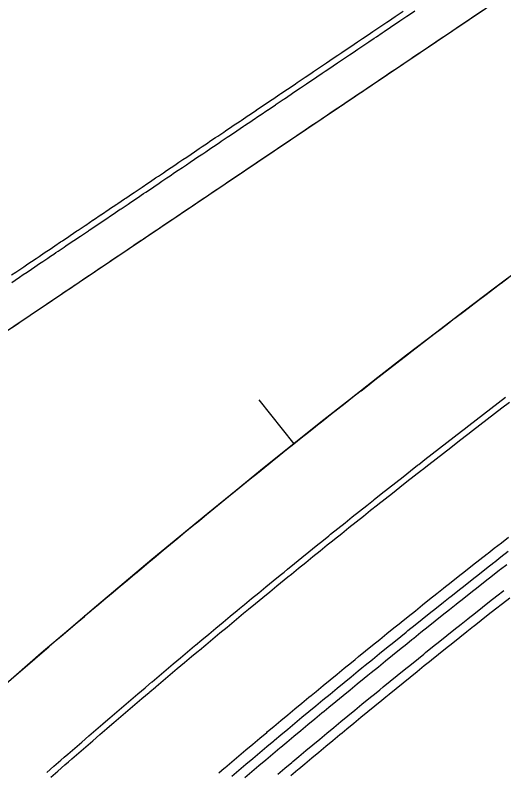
# Model space of a CAD drawing. Extents: x 2145147 to 2158018, y 137519 to 148068.
# Drawn here: x 2151793.2 to 2151845.4, y 142596.4 to 142677.2 of the extents above; entities that cross this region are included whole.
import ezdxf

# ---------------------------------------------------------------- set-up
doc = ezdxf.new("R2010")
doc.units = 0
for name, color, linetype in [('PR_Align_Ramp_B', 7, 'Continuous'), ('PR_Align_Ramp_E', 7, 'Continuous'), ('PR_Phasing_Pavement_1', 7, 'Continuous')]:
    doc.layers.add(name, color=color, linetype=linetype)

msp = doc.modelspace()

# ---------------------------------------------------------------- linework, layer by layer
at = {"layer": 'PR_Align_Ramp_B'}
msp.add_line((2151559.788, 142486.928), (2151871.935, 142697.076), dxfattribs=at)
at = {"layer": 'PR_Align_Ramp_E'}
msp.add_lwpolyline([(2151819.219, 142636.085), (2151822.961, 142631.395)], dxfattribs=at)
msp.add_arc((2152418.635, 141885.028), 954.93, 123.94985, 138.840427, dxfattribs=at)
at = {"layer": 'PR_Phasing_Pavement_1'}
for points in [[(2151792.784, 142643.789), (2151793.369, 142644.184), (2151793.656, 142644.376), (2151794.199, 142644.742), (2151794.528, 142644.963), (2151795.028, 142645.301), (2151795.4, 142645.55), (2151795.858, 142645.859), (2151796.272, 142646.137), (2151796.688, 142646.417), (2151797.143, 142646.724), (2151797.517, 142646.976), (2151798.015, 142647.311), (2151798.347, 142647.534), (2151798.887, 142647.898), (2151799.176, 142648.093), (2151799.517, 142648.322), (2151799.759, 142648.485), (2151800.006, 142648.651), (2151800.631, 142649.072), (2151800.835, 142649.21), (2151801.503, 142649.659), (2151801.665, 142649.768), (2151802.375, 142650.246), (2151802.494, 142650.327), (2151803.247, 142650.833), (2151803.324, 142650.885), (2151804.118, 142651.42), (2151804.153, 142651.444), (2151804.983, 142652.002), (2151804.99, 142652.007), (2151805.812, 142652.561), (2151805.862, 142652.594), (2151806.642, 142653.119), (2151806.734, 142653.181), (2151807.471, 142653.678), (2151807.606, 142653.768), (2151808.301, 142654.236), (2151808.478, 142654.355), (2151809.13, 142654.794), (2151809.35, 142654.942), (2151809.96, 142655.353), (2151810.222, 142655.529), (2151810.789, 142655.911), (2151811.093, 142656.116), (2151811.619, 142656.47), (2151811.965, 142656.703), (2151812.449, 142657.028), (2151812.837, 142657.29), (2151813.278, 142657.587), (2151813.709, 142657.877), (2151814.108, 142658.145), (2151814.581, 142658.464), (2151814.937, 142658.704), (2151815.453, 142659.051), (2151815.767, 142659.262), (2151816.325, 142659.638), (2151816.596, 142659.821), (2151817.197, 142660.225), (2151817.426, 142660.379), (2151818.068, 142660.812), (2151818.255, 142660.938), (2151818.94, 142661.399), (2151819.085, 142661.496), (2151819.812, 142661.986), (2151819.914, 142662.055), (2151820.684, 142662.573), (2151820.744, 142662.613), (2151821.556, 142663.16), (2151821.573, 142663.171), (2151822.403, 142663.73), (2151822.428, 142663.747), (2151823.232, 142664.288), (2151823.3, 142664.334), (2151824.062, 142664.847), (2151824.172, 142664.921), (2151824.891, 142665.405), (2151825.043, 142665.508), (2151825.721, 142665.964), (2151825.915, 142666.095), (2151826.55, 142666.522), (2151826.787, 142666.682), (2151827.38, 142667.081), (2151827.659, 142667.269), (2151828.21, 142667.639), (2151828.531, 142667.856), (2151829.039, 142668.198), (2151829.403, 142668.443), (2151829.869, 142668.756), (2151830.275, 142669.029), (2151830.698, 142669.315), (2151831.147, 142669.616), (2151831.528, 142669.873), (2151832.018, 142670.203), (2151832.357, 142670.432), (2151832.89, 142670.79), (2151833.187, 142670.99), (2151833.762, 142671.377), (2151834.016, 142671.548), (2151834.634, 142671.964), (2151834.846, 142672.107), (2151835.506, 142672.551), (2151835.675, 142672.665), (2151836.378, 142673.138), (2151836.505, 142673.224), (2151837.25, 142673.725), (2151837.334, 142673.782), (2151838.122, 142674.312), (2151838.164, 142674.341), (2151838.993, 142674.899), (2151839.823, 142675.458), (2151840.652, 142676.016), (2151841.482, 142676.575), (2151842.311, 142677.133), (2151843.141, 142677.692)], [(2151792.793, 142649.422), (2151793.252, 142649.73), (2151793.665, 142650.008), (2151794.081, 142650.289), (2151794.537, 142650.595), (2151794.911, 142650.847), (2151795.409, 142651.182), (2151795.74, 142651.406), (2151796.281, 142651.769), (2151796.57, 142651.964), (2151796.911, 142652.193), (2151797.153, 142652.356), (2151797.399, 142652.522), (2151798.025, 142652.943), (2151798.229, 142653.081), (2151798.897, 142653.53), (2151799.059, 142653.639), (2151799.768, 142654.117), (2151799.888, 142654.198), (2151800.64, 142654.704), (2151800.718, 142654.756), (2151801.512, 142655.291), (2151801.547, 142655.315), (2151802.377, 142655.873), (2151802.384, 142655.878), (2151803.206, 142656.432), (2151803.256, 142656.465), (2151804.036, 142656.99), (2151804.128, 142657.052), (2151804.865, 142657.549), (2151805, 142657.639), (2151805.695, 142658.107), (2151805.872, 142658.226), (2151806.524, 142658.666), (2151806.743, 142658.813), (2151807.354, 142659.224), (2151807.615, 142659.4), (2151808.183, 142659.783), (2151808.487, 142659.987), (2151809.013, 142660.341), (2151809.359, 142660.574), (2151809.842, 142660.899), (2151810.231, 142661.161), (2151810.672, 142661.458), (2151811.103, 142661.748), (2151811.501, 142662.016), (2151811.975, 142662.335), (2151812.331, 142662.575), (2151812.847, 142662.922), (2151813.16, 142663.133), (2151813.718, 142663.509), (2151813.99, 142663.692), (2151814.59, 142664.096), (2151814.82, 142664.25), (2151815.462, 142664.683), (2151815.649, 142664.809), (2151816.334, 142665.27), (2151816.479, 142665.367), (2151817.206, 142665.857), (2151817.308, 142665.926), (2151818.078, 142666.444), (2151818.138, 142666.484), (2151818.95, 142667.031), (2151818.967, 142667.043), (2151819.797, 142667.601), (2151819.822, 142667.618), (2151820.626, 142668.16), (2151820.693, 142668.205), (2151821.456, 142668.718), (2151821.565, 142668.792), (2151822.285, 142669.276), (2151822.437, 142669.379), (2151823.115, 142669.835), (2151823.309, 142669.966), (2151823.944, 142670.393), (2151824.181, 142670.553), (2151824.774, 142670.952), (2151825.053, 142671.14), (2151825.603, 142671.51), (2151825.925, 142671.727), (2151826.433, 142672.069), (2151826.797, 142672.314), (2151827.262, 142672.627), (2151827.668, 142672.901), (2151828.092, 142673.186), (2151828.54, 142673.488), (2151828.921, 142673.744), (2151829.412, 142674.075), (2151829.751, 142674.303), (2151830.284, 142674.662), (2151830.581, 142674.861), (2151831.156, 142675.249), (2151831.41, 142675.42), (2151832.028, 142675.835), (2151832.24, 142675.978), (2151832.9, 142676.422), (2151833.069, 142676.537), (2151833.772, 142677.009), (2151833.899, 142677.095), (2151834.643, 142677.596)], [(2151792.795, 142648.619), (2151793.166, 142648.868), (2151793.624, 142649.177), (2151794.038, 142649.455), (2151794.454, 142649.736), (2151794.91, 142650.042), (2151795.283, 142650.294), (2151795.781, 142650.629), (2151796.113, 142650.852), (2151796.653, 142651.216), (2151796.942, 142651.411), (2151797.283, 142651.64), (2151797.525, 142651.803), (2151797.772, 142651.969), (2151798.397, 142652.39), (2151798.601, 142652.528), (2151799.269, 142652.977), (2151799.431, 142653.086), (2151800.141, 142653.564), (2151800.26, 142653.645), (2151801.013, 142654.151), (2151801.09, 142654.203), (2151801.885, 142654.738), (2151801.919, 142654.762), (2151802.749, 142655.32), (2151802.756, 142655.325), (2151803.578, 142655.879), (2151803.628, 142655.912), (2151804.408, 142656.437), (2151804.5, 142656.499), (2151805.238, 142656.996), (2151805.372, 142657.086), (2151806.067, 142657.554), (2151806.244, 142657.673), (2151806.897, 142658.113), (2151807.116, 142658.26), (2151807.726, 142658.671), (2151807.988, 142658.847), (2151808.556, 142659.229), (2151808.86, 142659.434), (2151809.385, 142659.788), (2151809.731, 142660.021), (2151810.215, 142660.346), (2151810.603, 142660.608), (2151811.044, 142660.905), (2151811.475, 142661.195), (2151811.874, 142661.463), (2151812.347, 142661.782), (2151812.703, 142662.022), (2151813.219, 142662.369), (2151813.533, 142662.58), (2151814.091, 142662.956), (2151814.362, 142663.139), (2151814.963, 142663.543), (2151815.192, 142663.697), (2151815.835, 142664.13), (2151816.021, 142664.256), (2151816.706, 142664.717), (2151816.851, 142664.814), (2151817.578, 142665.304), (2151817.68, 142665.373), (2151818.45, 142665.891), (2151818.51, 142665.931), (2151819.322, 142666.478), (2151819.339, 142666.49), (2151820.169, 142667.048), (2151820.194, 142667.065), (2151820.999, 142667.606), (2151821.066, 142667.652), (2151821.828, 142668.165), (2151821.938, 142668.239), (2151822.658, 142668.723), (2151822.81, 142668.826), (2151823.487, 142669.282), (2151823.681, 142669.413), (2151824.317, 142669.84), (2151824.553, 142670), (2151825.146, 142670.399), (2151825.425, 142670.587), (2151825.976, 142670.957), (2151826.297, 142671.174), (2151826.805, 142671.516), (2151827.169, 142671.761), (2151827.635, 142672.074), (2151828.041, 142672.348), (2151828.464, 142672.633), (2151828.913, 142672.935), (2151829.294, 142673.191), (2151829.785, 142673.522), (2151830.123, 142673.75), (2151830.656, 142674.109), (2151830.953, 142674.308), (2151831.528, 142674.696), (2151831.782, 142674.867), (2151832.4, 142675.282), (2151832.612, 142675.425), (2151833.272, 142675.869), (2151833.441, 142675.983), (2151834.144, 142676.456), (2151834.271, 142676.542), (2151835.016, 142677.043), (2151835.1, 142677.1), (2151835.888, 142677.63)], [(2151792.984, 142606.452), (2151793.74, 142607.107), (2151794.497, 142607.761), (2151795.254, 142608.414), (2151796.012, 142609.067), (2151796.551, 142609.53), (2151796.77, 142609.718), (2151797.53, 142610.369), (2151798.29, 142611.019), (2151799.05, 142611.668), (2151799.811, 142612.317), (2151800.573, 142612.964), (2151800.664, 142613.041), (2151801.271, 142613.556), (2151801.336, 142613.611), (2151802.099, 142614.257), (2151802.863, 142614.902), (2151803.628, 142615.547), (2151804.393, 142616.19), (2151805.159, 142616.833), (2151805.926, 142617.475), (2151806.018, 142617.552), (2151806.693, 142618.117), (2151807.461, 142618.757), (2151808.23, 142619.397), (2151808.999, 142620.035), (2151809.769, 142620.673), (2151810.54, 142621.311), (2151810.79, 142621.517), (2151811.311, 142621.947), (2151812.084, 142622.583), (2151812.856, 142623.217), (2151813.63, 142623.851), (2151814.404, 142624.484), (2151815.178, 142625.117), (2151815.588, 142625.45), (2151815.954, 142625.748), (2151816.73, 142626.379), (2151817.506, 142627.009), (2151818.284, 142627.638), (2151819.062, 142628.266), (2151819.84, 142628.894), (2151820.411, 142629.353), (2151820.62, 142629.52), (2151821.4, 142630.146), (2151822.18, 142630.771), (2151822.961, 142631.395), (2151823.743, 142632.019), (2151824.526, 142632.641), (2151825.26, 142633.224), (2151825.309, 142633.263), (2151826.093, 142633.884), (2151826.878, 142634.504), (2151827.663, 142635.123), (2151828.449, 142635.742), (2151829.235, 142636.36), (2151830.022, 142636.976), (2151830.134, 142637.064), (2151830.81, 142637.592), (2151831.598, 142638.207), (2151832.387, 142638.822), (2151833.177, 142639.435), (2151833.967, 142640.048), (2151834.758, 142640.66), (2151835.032, 142640.871), (2151835.55, 142641.271), (2151836.342, 142641.881), (2151837.135, 142642.49), (2151837.929, 142643.099), (2151838.723, 142643.707), (2151839.518, 142644.314), (2151839.955, 142644.647), (2151840.313, 142644.92), (2151841.109, 142645.525), (2151841.906, 142646.129), (2151842.703, 142646.733), (2151843.501, 142647.335), (2151844.3, 142647.937), (2151844.903, 142648.391), (2151845.099, 142648.538), (2151845.899, 142649.138)], [(2151796.551, 142596.298), (2151797.297, 142596.949), (2151798.042, 142597.599), (2151798.42, 142597.928), (2151798.789, 142598.249), (2151799.536, 142598.897), (2151800.284, 142599.545), (2151801.033, 142600.193), (2151801.782, 142600.839), (2151802.532, 142601.484), (2151803.065, 142601.943), (2151803.283, 142602.129), (2151804.034, 142602.773), (2151804.786, 142603.416), (2151805.538, 142604.059), (2151806.292, 142604.701), (2151807.046, 142605.341), (2151807.135, 142605.417), (2151807.736, 142605.927), (2151807.8, 142605.981), (2151808.556, 142606.621), (2151809.312, 142607.259), (2151810.068, 142607.897), (2151810.826, 142608.534), (2151811.584, 142609.17), (2151812.342, 142609.805), (2151812.433, 142609.881), (2151813.102, 142610.44), (2151813.862, 142611.073), (2151814.622, 142611.706), (2151815.383, 142612.338), (2151816.145, 142612.97), (2151816.908, 142613.6), (2151817.155, 142613.804), (2151817.671, 142614.23), (2151818.435, 142614.859), (2151819.2, 142615.487), (2151819.965, 142616.114), (2151820.731, 142616.741), (2151821.498, 142617.367), (2151821.903, 142617.697), (2151822.265, 142617.992), (2151823.033, 142618.616), (2151823.801, 142619.239), (2151824.571, 142619.861), (2151825.34, 142620.483), (2151826.111, 142621.104), (2151826.676, 142621.558), (2151826.882, 142621.724), (2151827.654, 142622.343), (2151828.426, 142622.962), (2151829.199, 142623.58), (2151829.973, 142624.196), (2151830.747, 142624.812), (2151831.474, 142625.389), (2151831.522, 142625.428), (2151832.298, 142626.042), (2151833.074, 142626.656), (2151833.851, 142627.268), (2151834.629, 142627.88), (2151835.407, 142628.492), (2151836.186, 142629.102), (2151836.296, 142629.188), (2151836.966, 142629.711), (2151837.746, 142630.32), (2151838.527, 142630.928), (2151839.308, 142631.535), (2151840.09, 142632.141), (2151840.873, 142632.747), (2151841.144, 142632.956), (2151841.656, 142633.352), (2151842.44, 142633.955), (2151843.225, 142634.558), (2151844.01, 142635.16), (2151844.796, 142635.762), (2151845.582, 142636.362)], [(2151796.99, 142595.796), (2151797.735, 142596.447), (2151798.48, 142597.097), (2151798.858, 142597.425), (2151799.226, 142597.746), (2151799.973, 142598.394), (2151800.72, 142599.041), (2151801.468, 142599.688), (2151802.217, 142600.334), (2151802.967, 142600.979), (2151803.5, 142601.437), (2151803.717, 142601.623), (2151804.467, 142602.267), (2151805.219, 142602.91), (2151805.971, 142603.552), (2151806.724, 142604.193), (2151807.477, 142604.833), (2151807.567, 142604.909), (2151808.167, 142605.418), (2151808.231, 142605.473), (2151808.986, 142606.112), (2151809.742, 142606.75), (2151810.498, 142607.387), (2151811.254, 142608.023), (2151812.012, 142608.659), (2151812.77, 142609.294), (2151812.861, 142609.37), (2151813.529, 142609.928), (2151814.288, 142610.561), (2151815.048, 142611.194), (2151815.809, 142611.825), (2151816.571, 142612.456), (2151817.333, 142613.086), (2151817.58, 142613.29), (2151818.095, 142613.716), (2151818.859, 142614.344), (2151819.623, 142614.972), (2151820.388, 142615.599), (2151821.153, 142616.225), (2151821.919, 142616.85), (2151822.324, 142617.18), (2151822.686, 142617.474), (2151823.453, 142618.098), (2151824.221, 142618.721), (2151824.99, 142619.343), (2151825.759, 142619.964), (2151826.529, 142620.585), (2151827.093, 142621.039), (2151827.299, 142621.204), (2151828.071, 142621.823), (2151828.843, 142622.441), (2151829.615, 142623.058), (2151830.388, 142623.675), (2151831.162, 142624.291), (2151831.888, 142624.867), (2151831.937, 142624.905), (2151832.712, 142625.519), (2151833.488, 142626.132), (2151834.264, 142626.745), (2151835.041, 142627.356), (2151835.819, 142627.967), (2151836.597, 142628.577), (2151836.707, 142628.663), (2151837.376, 142629.186), (2151838.156, 142629.794), (2151838.936, 142630.402), (2151839.717, 142631.009), (2151840.498, 142631.614), (2151841.28, 142632.219), (2151841.551, 142632.428), (2151842.063, 142632.824), (2151842.846, 142633.427), (2151843.631, 142634.029), (2151844.415, 142634.631), (2151845.2, 142635.232), (2151845.986, 142635.832)], [(2151814.92, 142596.246), (2151815.514, 142596.749), (2151815.577, 142596.803), (2151816.323, 142597.434), (2151817.069, 142598.064), (2151817.816, 142598.694), (2151818.564, 142599.323), (2151819.312, 142599.951), (2151820.061, 142600.578), (2151820.15, 142600.653), (2151820.811, 142601.204), (2151821.561, 142601.83), (2151822.312, 142602.455), (2151823.064, 142603.079), (2151823.816, 142603.702), (2151824.569, 142604.325), (2151824.813, 142604.526), (2151825.322, 142604.946), (2151826.077, 142605.567), (2151826.831, 142606.187), (2151827.587, 142606.807), (2151828.343, 142607.425), (2151829.1, 142608.043), (2151829.5, 142608.369), (2151829.857, 142608.66), (2151830.615, 142609.276), (2151831.374, 142609.892), (2151832.134, 142610.506), (2151832.894, 142611.12), (2151833.654, 142611.733), (2151834.212, 142612.182), (2151834.416, 142612.345), (2151835.178, 142612.957), (2151835.94, 142613.567), (2151836.703, 142614.177), (2151837.467, 142614.786), (2151838.232, 142615.394), (2151838.949, 142615.963), (2151838.997, 142616.002), (2151839.763, 142616.608), (2151840.529, 142617.214), (2151841.296, 142617.819), (2151842.064, 142618.423), (2151842.832, 142619.027), (2151843.601, 142619.629), (2151843.71, 142619.714), (2151844.371, 142620.231), (2151845.141, 142620.832), (2151845.912, 142621.432)], [(2151816.331, 142595.913), (2151817.076, 142596.543), (2151817.821, 142597.173), (2151818.567, 142597.801), (2151819.314, 142598.429), (2151820.062, 142599.057), (2151820.81, 142599.683), (2151820.899, 142599.758), (2151821.558, 142600.309), (2151822.308, 142600.934), (2151823.058, 142601.558), (2151823.808, 142602.181), (2151824.56, 142602.803), (2151825.312, 142603.425), (2151825.555, 142603.626), (2151826.064, 142604.046), (2151826.818, 142604.666), (2151827.572, 142605.286), (2151828.326, 142605.904), (2151829.081, 142606.522), (2151829.837, 142607.139), (2151830.237, 142607.464), (2151830.594, 142607.755), (2151831.351, 142608.371), (2151832.109, 142608.985), (2151832.867, 142609.599), (2151833.626, 142610.212), (2151834.386, 142610.824), (2151834.943, 142611.272), (2151835.146, 142611.436), (2151835.907, 142612.046), (2151836.669, 142612.656), (2151837.431, 142613.265), (2151838.194, 142613.873), (2151838.958, 142614.481), (2151839.674, 142615.049), (2151839.722, 142615.087), (2151840.487, 142615.693), (2151841.252, 142616.298), (2151842.018, 142616.903), (2151842.785, 142617.506), (2151843.552, 142618.109), (2151844.32, 142618.71), (2151844.429, 142618.795), (2151845.089, 142619.311), (2151845.858, 142619.912)], [(2151817.728, 142595.772), (2151818.473, 142596.401), (2151819.218, 142597.029), (2151819.964, 142597.656), (2151820.71, 142598.283), (2151821.458, 142598.908), (2151821.547, 142598.983), (2151822.206, 142599.533), (2151822.954, 142600.158), (2151823.703, 142600.781), (2151824.453, 142601.404), (2151825.204, 142602.025), (2151825.955, 142602.646), (2151826.198, 142602.847), (2151826.707, 142603.267), (2151827.459, 142603.886), (2151828.212, 142604.505), (2151828.966, 142605.123), (2151829.72, 142605.74), (2151830.475, 142606.356), (2151830.875, 142606.681), (2151831.231, 142606.972), (2151831.987, 142607.586), (2151832.744, 142608.2), (2151833.502, 142608.813), (2151834.26, 142609.426), (2151835.019, 142610.037), (2151835.576, 142610.485), (2151835.779, 142610.648), (2151836.539, 142611.258), (2151837.3, 142611.867), (2151838.061, 142612.476), (2151838.823, 142613.083), (2151839.586, 142613.69), (2151840.301, 142614.258), (2151840.349, 142614.296), (2151841.113, 142614.901), (2151841.878, 142615.506), (2151842.643, 142616.109), (2151843.409, 142616.712), (2151844.176, 142617.314), (2151844.943, 142617.915), (2151845.052, 142618), (2151845.711, 142618.515)], [(2151821.25, 142596.125), (2151821.995, 142596.75), (2151822.741, 142597.374), (2151822.83, 142597.449), (2151823.487, 142597.998), (2151824.234, 142598.621), (2151824.982, 142599.243), (2151825.73, 142599.864), (2151826.479, 142600.485), (2151827.228, 142601.104), (2151827.471, 142601.305), (2151827.979, 142601.723), (2151828.729, 142602.341), (2151829.481, 142602.959), (2151830.233, 142603.575), (2151830.986, 142604.191), (2151831.739, 142604.806), (2151832.138, 142605.131), (2151832.493, 142605.42), (2151833.248, 142606.034), (2151834.003, 142606.646), (2151834.759, 142607.258), (2151835.516, 142607.869), (2151836.273, 142608.479), (2151836.829, 142608.926), (2151837.031, 142609.089), (2151837.79, 142609.698), (2151838.549, 142610.305), (2151839.309, 142610.912), (2151840.069, 142611.519), (2151840.83, 142612.124), (2151841.544, 142612.691), (2151841.592, 142612.729), (2151842.354, 142613.333), (2151843.117, 142613.936), (2151843.881, 142614.538), (2151844.645, 142615.14), (2151845.41, 142615.74)], [(2151822.638, 142595.984), (2151823.383, 142596.607), (2151823.471, 142596.682), (2151824.128, 142597.23), (2151824.874, 142597.852), (2151825.621, 142598.474), (2151826.368, 142599.094), (2151827.116, 142599.714), (2151827.865, 142600.333), (2151828.108, 142600.534), (2151828.615, 142600.952), (2151829.365, 142601.569), (2151830.115, 142602.186), (2151830.867, 142602.802), (2151831.619, 142603.417), (2151832.371, 142604.031), (2151832.769, 142604.355), (2151833.125, 142604.645), (2151833.878, 142605.257), (2151834.633, 142605.869), (2151835.388, 142606.481), (2151836.144, 142607.091), (2151836.9, 142607.7), (2151837.455, 142608.147), (2151837.658, 142608.309), (2151838.415, 142608.917), (2151839.174, 142609.524), (2151839.933, 142610.131), (2151840.692, 142610.737), (2151841.453, 142611.341), (2151842.166, 142611.907), (2151842.213, 142611.945), (2151842.975, 142612.549), (2151843.737, 142613.151), (2151844.5, 142613.753), (2151845.263, 142614.353), (2151846.027, 142614.954)]]:
    msp.add_lwpolyline(points, dxfattribs=at)

doc.saveas('drawing.dxf')
